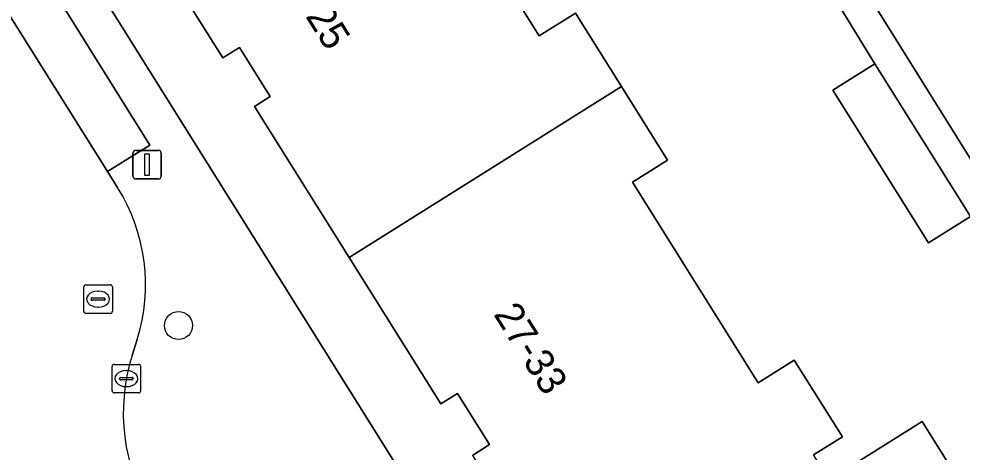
# Model space of a CAD drawing. Extents: x 157767 to 159172, y 387839 to 389425.
# Drawn here: x 158778.2 to 158811.2, y 388176.47 to 388191.62 of the extents above; entities that cross this region are included whole.
import ezdxf

# ---------------------------------------------------------------- set-up
doc = ezdxf.new("R2010")
doc.units = 0
for name, color, linetype in [('IMGEO_Boom', 7, 'Continuous'), ('IMGEO_Erf', 7, 'Continuous'), ('IMGEO_Kolk', 7, 'Continuous'), ('IMGEO_Lichtmast', 7, 'Continuous'), ('IMGEO_Pand', 7, 'Continuous'), ('IMGEO_Pand_nummerreeks', 7, 'Continuous'), ('IMGEO_Parkeervlak_open', 7, 'Continuous'), ('IMGEO_Rijbaan_lokaal_open', 7, 'Continuous'), ('IMGEO_Rioolput', 7, 'Continuous'), ('IMGEO_Voetpad_open', 7, 'Continuous')]:
    doc.layers.add(name, color=color, linetype=linetype)

msp = doc.modelspace()

# ---------------------------------------------------------------- linework, layer by layer
at = {"layer": 'IMGEO_Boom'}
msp.add_circle((158783.782, 388180.897), 0.489, dxfattribs=at)
at = {"layer": 'IMGEO_Erf'}
for points in [[(158799.586, 388167.503), (158811.429, 388174.954), (158815.858, 388177.741), (158811.5, 388184.707), (158810.03, 388183.785), (158806.679, 388189.13), (158808.15, 388190.052), (158803.865, 388197.034), (158802.451, 388196.151), (158799.096, 388201.525), (158800.51, 388202.408), (158796.279, 388209.161), (158794.865, 388208.278), (158791.51, 388213.652), (158792.924, 388214.535), (158791.842, 388216.226), (158790.68, 388218.041), (158788.543, 388216.76), (158783.927, 388213.879), (158785.624, 388211.162), (158784.322, 388210.346), (158788.799, 388203.206), (158790.058, 388203.995)], [(158772.284, 388206.543), (158783.962, 388187.903), (158796.268, 388168.261)], [(158791.939, 388198.151), (158796.404, 388191.03), (158797.67, 388191.824), (158799.282, 388189.252), (158800.894, 388186.68), (158799.668, 388185.912), (158804.066, 388178.898), (158805.328, 388179.689), (158807.013, 388177.001), (158806.006, 388176.37)], [(158794.067, 388176.354), (158794.671, 388176.732), (158793.548, 388178.524), (158792.963, 388178.157), (158789.753, 388183.278), (158786.443, 388188.557), (158786.995, 388188.903), (158785.916, 388190.624), (158785.331, 388190.257), (158782.061, 388195.472)], [(158806.548, 388175.505), (158809.804, 388177.546), (158810.823, 388175.921)]]:
    msp.add_lwpolyline(points, dxfattribs=at)
at = {"layer": 'IMGEO_Kolk'}
for p, q in [((158781.457, 388178.614), (158781.457, 388179.466)), ((158781.532, 388179.54), (158782.384, 388179.54)), ((158781.945, 388179.32), (158781.97, 388179.32)), ((158782.458, 388179.466), (158782.458, 388178.614)), ((158781.716, 388179.034), (158781.716, 388179.046)), ((158782.154, 388178.997), (158781.756, 388178.997)), ((158781.759, 388179.083), (158782.157, 388179.083)), ((158782.2, 388179.046), (158782.2, 388179.034)), ((158781.968, 388178.76), (158781.943, 388178.76)), ((158782.384, 388178.54), (158781.532, 388178.54))]:
    msp.add_line(p, q, dxfattribs=at)
for points in [[(158781.457, 388178.614), (158781.457, 388179.466)], [(158781.532, 388179.54), (158782.384, 388179.54)], [(158782.458, 388179.466), (158782.458, 388178.614)], [(158782.384, 388178.54), (158781.532, 388178.54)]]:
    msp.add_lwpolyline(points, dxfattribs=at)
for centre, radius, start, end in [((158781.534, 388179.464), 0.0765, 91.552, 178.448), ((158781.534, 388179.464), 0.0765, 91.552, 178.448), ((158782.382, 388179.464), 0.0765, 1.552, 88.448), ((158782.382, 388179.464), 0.0765, 1.552, 88.448), ((158781.756, 388179.043), 0.0403, 85.8775, 175.7526), ((158781.753, 388179.033), 0.0366, 178.938, 274.7102), ((158782.157, 388179.04), 0.043, 264.8664, 352.4533), ((158782.161, 388179.045), 0.0386, 1.7309, 96.639), ((158781.534, 388178.616), 0.0765, 181.552, 268.448), ((158781.534, 388178.616), 0.0765, 181.552, 268.448), ((158782.382, 388178.616), 0.0765, 271.552, 358.448), ((158782.382, 388178.616), 0.0765, 271.552, 358.448)]:
    msp.add_arc(centre, radius, start, end, dxfattribs=at)
for centre, major_axis, ratio, start_param, end_param in [((158781.944, 388179.04), (-0.387, 0.002), 0.722429, 4.712389, 7.853982), ((158781.969, 388179.04), (-0.39, 0.002), 0.717154, 1.570796, 4.712389)]:
    msp.add_ellipse(centre, major_axis=major_axis, ratio=ratio, start_param=start_param, end_param=end_param, dxfattribs=at)
at = {"layer": 'IMGEO_Lichtmast'}
for p, q in [((158782.186, 388186.123), (158782.186, 388186.923)), ((158782.186, 388186.923), (158782.186, 388186.123)), ((158782.286, 388187.023), (158783.076, 388187.023)), ((158783.076, 388187.023), (158782.286, 388187.023)), ((158783.176, 388186.923), (158783.176, 388186.123)), ((158783.176, 388186.123), (158783.176, 388186.923)), ((158783.076, 388186.023), (158782.286, 388186.023)), ((158782.286, 388186.023), (158783.076, 388186.023))]:
    msp.add_line(p, q, dxfattribs=at)
msp.add_lwpolyline([(158782.606, 388186.898), (158782.756, 388186.898), (158782.756, 388186.148), (158782.606, 388186.148), (158782.606, 388186.898)], dxfattribs=at)
for centre, start, end in [((158782.286, 388186.923), 90, 180), ((158782.286, 388186.923), 90, 180), ((158783.076, 388186.923), 0, 90), ((158783.076, 388186.923), 360, 90), ((158782.286, 388186.123), 180, 270), ((158782.286, 388186.123), 180, 270), ((158783.076, 388186.123), 270, 0), ((158783.076, 388186.123), 270, 0)]:
    msp.add_arc(centre, 0.1, start, end, dxfattribs=at)
at = {"layer": 'IMGEO_Pand'}
for points in [[(158799.282, 388189.252), (158797.67, 388191.824), (158796.404, 388191.03), (158791.939, 388198.151), (158793.218, 388198.953), (158791.638, 388201.474), (158782.061, 388195.472), (158785.331, 388190.257), (158785.916, 388190.624), (158786.995, 388188.903), (158786.443, 388188.557), (158789.753, 388183.278)], [(158811.5, 388184.707), (158808.15, 388190.052), (158806.679, 388189.13), (158810.03, 388183.785)], [(158799.282, 388189.252), (158789.753, 388183.278), (158792.963, 388178.157), (158793.548, 388178.524), (158794.671, 388176.732), (158794.067, 388176.354), (158797.423, 388171.001), (158801.653, 388173.653), (158803.22, 388171.154), (158810.823, 388175.921), (158809.804, 388177.546), (158806.548, 388175.505), (158806.006, 388176.37), (158807.013, 388177.001), (158805.328, 388179.689), (158804.066, 388178.898), (158799.668, 388185.912), (158800.894, 388186.68)]]:
    msp.add_lwpolyline(points, close=True, dxfattribs=at)
at = {"layer": 'IMGEO_Parkeervlak_open'}
msp.add_lwpolyline([(158781.298, 388186.286), (158782.775, 388187.209), (158751.892, 388236.644), (158751.388, 388236.331), (158750.346, 388235.683), (158754.82, 388228.502), (158767.195, 388208.702), (158773.917, 388198.04)], close=True, dxfattribs=at)
at = {"layer": 'IMGEO_Rijbaan_lokaal_open'}
for points in [[(158781.651, 388185.725), (158781.298, 388186.286), (158773.917, 388198.04), (158767.195, 388208.702), (158754.82, 388228.502), (158750.346, 388235.683), (158749.699, 388236.721), (158747, 388241.052), (158741.436, 388250), (158729.583, 388268.931), (158723.372, 388278.281), (158717.582, 388283.848), (158716.063, 388284.997), (158711.707, 388279.239), (158714.205, 388276.844), (158715.334, 388275.761), (158716.781, 388277.271), (158726.034, 388268.399), (158724.583, 388266.886)], [(158792.727, 388216.793), (158816.757, 388178.304), (158825.064, 388183.503), (158823.717, 388185.699), (158820.723, 388183.822), (158817.811, 388181.996), (158814.327, 388187.554), (158811.285, 388192.507)], [(158782.158, 388179.844), (158782.335, 388180.404)]]:
    msp.add_lwpolyline(points, dxfattribs=at)
for centre, radius, start, end in [((158776.236, 388182.324), 6.394, 342.5214, 32.1287), ((158788.516, 388177.838), 6.667, 162.4889, 211.8352)]:
    msp.add_arc(centre, radius, start, end, dxfattribs=at)
at = {"layer": 'IMGEO_Rioolput'}
for p, q in [((158780.543, 388182.322), (158781.395, 388182.322)), ((158780.468, 388181.396), (158780.468, 388182.248)), ((158780.956, 388182.102), (158780.981, 388182.102)), ((158781.469, 388182.248), (158781.469, 388181.396)), ((158780.727, 388181.816), (158780.727, 388181.828)), ((158781.165, 388181.779), (158780.767, 388181.779)), ((158780.77, 388181.865), (158781.168, 388181.865)), ((158781.211, 388181.828), (158781.211, 388181.816)), ((158781.395, 388181.322), (158780.543, 388181.322)), ((158780.979, 388181.542), (158780.954, 388181.542))]:
    msp.add_line(p, q, dxfattribs=at)
for points in [[(158780.543, 388182.322), (158781.395, 388182.322)], [(158780.468, 388181.396), (158780.468, 388182.248)], [(158781.469, 388182.248), (158781.469, 388181.396)], [(158781.395, 388181.322), (158780.543, 388181.322)]]:
    msp.add_lwpolyline(points, dxfattribs=at)
for centre, radius, start, end in [((158780.545, 388182.246), 0.0765, 91.552, 178.448), ((158780.545, 388182.246), 0.0765, 91.552, 178.448), ((158781.393, 388182.246), 0.0765, 1.552, 88.448), ((158781.393, 388182.246), 0.0765, 1.552, 88.448), ((158780.767, 388181.825), 0.0403, 85.8775, 175.7526), ((158780.764, 388181.815), 0.0366, 178.938, 274.7102), ((158781.168, 388181.822), 0.043, 264.8664, 352.4533), ((158781.172, 388181.827), 0.0386, 1.7309, 96.639), ((158780.545, 388181.398), 0.0765, 181.552, 268.448), ((158780.545, 388181.398), 0.0765, 181.552, 268.448), ((158781.393, 388181.398), 0.0765, 271.552, 358.448), ((158781.393, 388181.398), 0.0765, 271.552, 358.448)]:
    msp.add_arc(centre, radius, start, end, dxfattribs=at)
for centre, major_axis, ratio, start_param, end_param in [((158780.955, 388181.822), (-0.387, 0.002), 0.722429, 4.712389, 7.853982), ((158780.98, 388181.822), (-0.39, 0.002), 0.717154, 1.570796, 4.712389)]:
    msp.add_ellipse(centre, major_axis=major_axis, ratio=ratio, start_param=start_param, end_param=end_param, dxfattribs=at)
at = {"layer": 'IMGEO_Voetpad_open'}
for points in [[(158783.962, 388187.903), (158772.284, 388206.543), (158769.629, 388210.79), (158752.185, 388238.694), (158749.551, 388242.908), (158747.498, 388241.623), (158743.908, 388247.396), (158739.118, 388255.018), (158737.42, 388257.733), (158731.197, 388267.839), (158754.633, 388282.527), (158753.914, 388283.586), (158751.704, 388282.231), (158747.13, 388279.426), (158742.93, 388276.824), (158737.745, 388281.958), (158741.126, 388285.372), (158735.926, 388290.522)], [(158723.372, 388278.281), (158729.583, 388268.931), (158741.436, 388250), (158747, 388241.052), (158749.699, 388236.721), (158750.346, 388235.683), (158751.388, 388236.331), (158751.892, 388236.644), (158782.775, 388187.209), (158781.298, 388186.286), (158781.651, 388185.725)], [(158796.268, 388168.261), (158783.962, 388187.903)], [(158782.335, 388180.404), (158782.158, 388179.844)]]:
    msp.add_lwpolyline(points, dxfattribs=at)
msp.add_lwpolyline([(158792.727, 388216.793), (158791.842, 388216.226), (158792.924, 388214.535), (158796.279, 388209.161), (158800.51, 388202.408), (158803.865, 388197.034), (158808.15, 388190.052), (158811.5, 388184.707), (158815.858, 388177.741), (158816.757, 388178.304)], close=True, dxfattribs=at)
for centre, radius, start, end in [((158776.236, 388182.324), 6.394, 342.5214, 32.1287), ((158788.516, 388177.838), 6.667, 162.4889, 211.8352)]:
    msp.add_arc(centre, radius, start, end, dxfattribs=at)

# ---------------------------------------------------------------- texts
at = {"layer": 'IMGEO_Pand_nummerreeks'}
for s, rotation, p in [('19-25', 302.0861, (158787.181, 388193.351)), ('27-33', 302.0743, (158794.787, 388181.293))]:
    msp.add_text(s, height=1, rotation=rotation, dxfattribs=at).set_placement(p)

doc.saveas('drawing.dxf')
